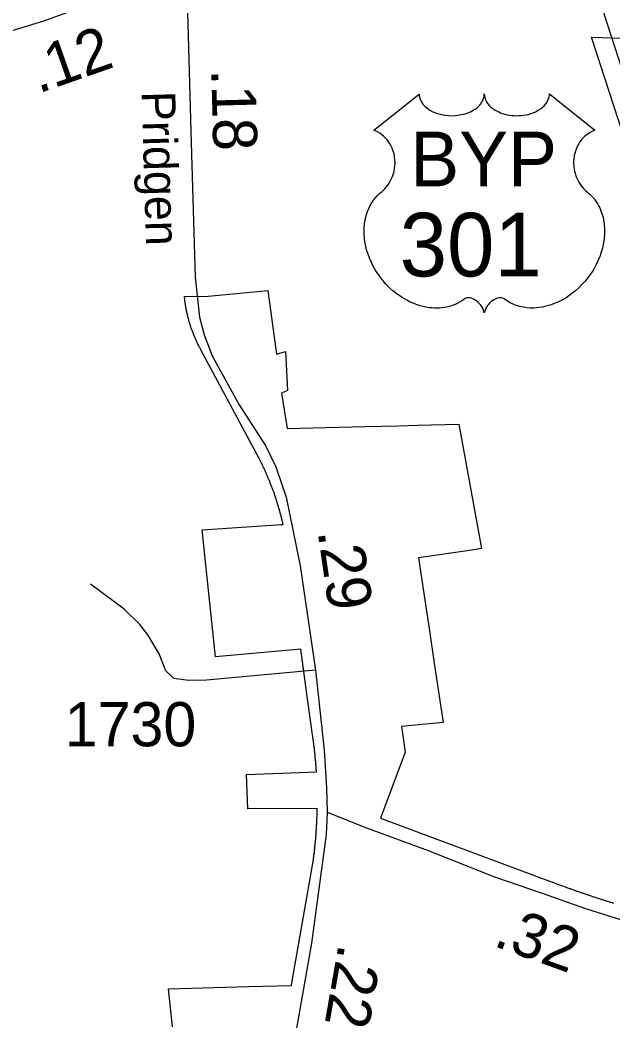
# Model space of a CAD drawing. Extents: x 2220236 to 2384410, y 720751 to 894131.
# Drawn here: x 2344850 to 2346526, y 785418 to 788250 of the extents above; entities that cross this region are included whole.
import ezdxf

# ---------------------------------------------------------------- set-up
doc = ezdxf.new("R2010")
doc.units = 0
doc.layers.add('Default', color=7, linetype='Continuous')

msp = doc.modelspace()

# ---------------------------------------------------------------- linework, layer by layer
at = {"layer": 'Default'}
for points in [[(2346210.2, 789148.9), (2346300.2, 788891.8), (2346389.8, 788611.3), (2346540.8, 788143.2), (2346651.9, 787799.6), (2346774.7, 787411.2), (2346947.6, 786869.7), (2347015.3, 786660.5), (2347069.4, 786501.8), (2347364.1, 785590.9)], [(2341121.7, 786392.1), (2341220.5, 786478.9), (2341421.4, 786632.9), (2341466.9, 786668.3), (2341578.5, 786754.7), (2341760.7, 786890.9), (2341996.3, 787065.1), (2342249.2, 787252.4), (2342462.9, 787414.5), (2342616.7, 787518.9), (2342796.6, 787626.8), (2343005.4, 787723.4), (2343104.8, 787766.5), (2343318.7, 787841.1), (2343502.4, 787888.7), (2343750, 787950), (2344227.4, 788064.6), (2344748, 788196.2), (2344917.4, 788247.9), (2345060.2, 788299.6), (2345313.3, 788416.6)], [(2345313.3, 788416.6), (2345322.7, 788307.6), (2345333.5, 787902.5), (2345344.9, 787522.4), (2345357, 787409.3), (2345371, 787359.8), (2345393.6, 787300.1), (2345469.3, 787161.1), (2345544.5, 787044.2), (2345573.3, 786986.5), (2345602.5, 786899.9), (2345642.1, 786705.5), (2345685.2, 786410.8), (2345710.1, 786184), (2345716.8, 786077.7), (2345718.1, 786009)], [(2346668.2, 787578.6), (2346465.5, 788201.5), (2346677, 788194.9)], [(2346668.2, 787578.6), (2346465.5, 788201.5), (2346677, 788194.9)], [(2345280.8, 785401), (2345269.8, 785508.8), (2345496, 785515.1), (2345617.5, 785518.5), (2345617.8, 785519.9), (2345679.5, 785874.8), (2345679.8, 785877.3), (2345680, 785879.8), (2345680.5, 785882.2), (2345680.8, 785884.8), (2345681, 785887.2), (2345681.2, 785889.7), (2345681.5, 785892.2), (2345682, 785894.7), (2345682.2, 785897.1), (2345682.5, 785899.6), (2345682.8, 785902.1), (2345683, 785904.6), (2345683.2, 785907.1), (2345683.5, 785909.6), (2345683.8, 785912.1), (2345684, 785914.6), (2345684.2, 785917.1), (2345684.5, 785919.6), (2345684.8, 785922), (2345685, 785924.5), (2345685.2, 785927), (2345685.5, 785929.5), (2345685.8, 785932), (2345686, 785934.5), (2345686.2, 785936.9), (2345686.2, 785939.4), (2345686.5, 785941.9), (2345686.8, 785944.4), (2345687, 785946.9), (2345687, 785949.4), (2345687.2, 785951.9), (2345687.5, 785954.4), (2345687.5, 785956.9), (2345687.8, 785959.4), (2345688, 785961.9), (2345688, 785964.4), (2345688.2, 785966.9), (2345688.5, 785969.4), (2345688.5, 785971.9), (2345688.8, 785974.4), (2345688.8, 785976.9), (2345689, 785979.4), (2345689, 785981.9), (2345689.2, 785984.4), (2345689.2, 785986.9), (2345689.5, 785989.4), (2345689.5, 785994.4), (2345689.8, 785996.9), (2345689.8, 786001.9), (2345690, 786004.4), (2345690, 786011.9), (2345690.2, 786014.4), (2345690.2, 786019.4), (2345494, 786018.1), (2345490.2, 786115.6), (2345688, 786122.8), (2345687.8, 786124.3), (2345687.8, 786126.8), (2345687.5, 786129.3), (2345687.2, 786131.8), (2345687.2, 786134.2), (2345687, 786136.8), (2345686.8, 786139.2), (2345686.5, 786141.8), (2345686.5, 786144.2), (2345686.2, 786146.8), (2345686, 786149.2), (2345685.8, 786151.8), (2345685.5, 786154.2), (2345685.2, 786156.7), (2345685, 786159.2), (2345684.8, 786161.7), (2345684.8, 786164.2), (2345684.5, 786166.7), (2345684.2, 786169.1), (2345684, 786171.6), (2345683.8, 786174.1), (2345683.2, 786176.6), (2345683, 786179.1), (2345682.8, 786181.6), (2345682.5, 786184.1), (2345682.2, 786186.6), (2345682, 786189.1), (2345681.8, 786191.5), (2345681.5, 786194), (2345681, 786196.5), (2345680.8, 786198.9), (2345680.5, 786201.4), (2345680.2, 786203.9), (2345679.8, 786206.4), (2345679.5, 786208.9), (2345679.2, 786211.4), (2345678.8, 786213.8), (2345678.5, 786216.3), (2345678.2, 786218.8), (2345677.8, 786221.2), (2345677.5, 786223.8), (2345677, 786227.4), (2345663, 786329.2), (2345643.8, 786469.7), (2345402.8, 786448.2), (2345364.8, 786807.6), (2345588.8, 786822.9), (2345593.5, 786823.2), (2345593, 786825.8), (2345592.5, 786828.2), (2345592, 786830.7), (2345591.2, 786833.1), (2345590.8, 786835.6), (2345590.2, 786837.9), (2345589.5, 786840.4), (2345589, 786842.8), (2345588.2, 786845.2), (2345587.8, 786847.7), (2345587, 786850.1), (2345586.5, 786852.5), (2345585.8, 786854.9), (2345585.2, 786857.3), (2345584.5, 786859.8), (2345583.8, 786862.1), (2345583.2, 786864.6), (2345582.5, 786866.9), (2345581.8, 786869.4), (2345581, 786871.8), (2345580.5, 786874.2), (2345579, 786878.9), (2345578.2, 786881.4), (2345576.8, 786886.1), (2345575.2, 786890.9), (2345573.8, 786895.6), (2345572.2, 786900.4), (2345571.2, 786902.8), (2345569.8, 786907.5), (2345569, 786909.9), (2345568, 786912.2), (2345566.5, 786916.9), (2345565.5, 786919.2), (2345564.8, 786921.6), (2345563.8, 786923.9), (2345563, 786926.3), (2345562, 786928.6), (2345561.2, 786931), (2345560.2, 786933.3), (2345559.2, 786935.6), (2345558.5, 786938), (2345557.5, 786940.3), (2345556.5, 786942.6), (2345555.8, 786944.9), (2345554.8, 786947.2), (2345553.8, 786949.6), (2345552.8, 786951.9), (2345551.8, 786954.2), (2345551, 786956.5), (2345550, 786958.8), (2345549, 786961.1), (2345548, 786963.4), (2345547, 786965.7), (2345546, 786967.9), (2345545, 786970.2), (2345543.8, 786972.5), (2345542.8, 786974.8), (2345541.8, 786977.1), (2345540.8, 786979.3), (2345539.8, 786981.6), (2345538.5, 786983.9), (2345536.5, 786988.4), (2345535.5, 786990.6), (2345534.2, 786992.9), (2345533.2, 786995.1), (2345532, 786997.4), (2345531, 786999.6), (2345529.8, 787001.8), (2345528.8, 787004.1), (2345527.5, 787006.3), (2345526, 787009.6), (2345361, 787317.3), (2345360, 787319.5), (2345358.8, 787321.7), (2345357.5, 787323.9), (2345356.5, 787326.1), (2345355.2, 787328.4), (2345354.2, 787330.6), (2345353, 787332.8), (2345352, 787335.1), (2345350.8, 787337.3), (2345349.8, 787339.6), (2345348.8, 787341.9), (2345347.8, 787344.1), (2345346.8, 787346.4), (2345345.8, 787348.7), (2345344.8, 787351), (2345343.8, 787353.3), (2345342.8, 787355.6), (2345341.8, 787357.9), (2345341, 787360.2), (2345340, 787362.6), (2345339, 787364.9), (2345338.2, 787367.2), (2345337.2, 787369.6), (2345336.5, 787371.9), (2345335.5, 787374.2), (2345334, 787379), (2345333.2, 787381.4), (2345332.2, 787383.8), (2345330.8, 787388.5), (2345330, 787390.9), (2345329.5, 787393.3), (2345328, 787398.1), (2345327.2, 787400.5), (2345326.8, 787402.9), (2345326, 787405.3), (2345325.2, 787407.8), (2345324.8, 787410.2), (2345324.2, 787412.6), (2345323.5, 787415), (2345323, 787417.4), (2345322.5, 787419.9), (2345322, 787422.3), (2345321.5, 787424.8), (2345321, 787427.2), (2345320.5, 787429.7), (2345320, 787432.1), (2345319.5, 787434.6), (2345319, 787437.1), (2345318.5, 787439.5), (2345318.2, 787442), (2345317.8, 787444.4), (2345317.5, 787446.9), (2345317, 787449.4), (2345316.8, 787451.9), (2345316.2, 787454.4), (2345316, 787456.8), (2345315.8, 787459.3), (2345315.5, 787461.8), (2345315.2, 787464.2), (2345315, 787466.8), (2345314.8, 787468.3), (2345381.8, 787468.8), (2345550.2, 787485.4), (2345575, 787304.6), (2345600.2, 787312), (2345606.2, 787201.6), (2345588.8, 787194.9), (2345605.5, 787094.2), (2345824.8, 787099.8), (2345921, 787102.2), (2345973.2, 787103.5), (2346090.8, 787106.4), (2346155, 786754.6), (2346120.5, 786749.5), (2345976.5, 786728.1), (2345991.5, 786627.9), (2346006.2, 786528.6), (2346021, 786430.2), (2346046, 786262.6), (2345928.2, 786250.8), (2345938.5, 786179), (2345869.5, 785991.8), (2346349.8, 785812.7), (2346353.2, 785811.4), (2346355.5, 785810.5), (2346358, 785809.6), (2346360.2, 785808.7), (2346362.5, 785807.8), (2346365, 785806.9), (2346367.2, 785806.1), (2346369.5, 785805.2), (2346372, 785804.3), (2346374.2, 785803.4), (2346376.8, 785802.6), (2346379, 785801.8), (2346381.2, 785800.9), (2346383.8, 785800), (2346386, 785799.1), (2346388.5, 785798.3), (2346390.8, 785797.4), (2346393, 785796.6), (2346395.5, 785795.8), (2346397.8, 785794.9), (2346400.2, 785794.1), (2346402.5, 785793.2), (2346404.8, 785792.4), (2346407.2, 785791.5), (2346409.5, 785790.7), (2346412, 785789.8), (2346414.2, 785789), (2346416.5, 785788.2), (2346419, 785787.4), (2346421.2, 785786.5), (2346423.8, 785785.7), (2346426, 785784.9), (2346428.5, 785784.1), (2346430.8, 785783.2), (2346433.2, 785782.4), (2346435.5, 785781.6), (2346437.8, 785780.8), (2346440.2, 785780), (2346442.5, 785779.2), (2346445, 785778.4), (2346447.2, 785777.6), (2346449.8, 785776.8), (2346452, 785775.9), (2346454.5, 785775.1), (2346456.8, 785774.4), (2346459.2, 785773.6), (2346461.5, 785772.8), (2346464, 785772), (2346466.2, 785771.2), (2346468.8, 785770.4), (2346471, 785769.6), (2346473.5, 785768.8), (2346475.8, 785768.1), (2346478.2, 785767.2), (2346480.5, 785766.5), (2346483, 785765.8), (2346485.2, 785764.9), (2346487.8, 785764.2), (2346490, 785763.4), (2346492.5, 785762.6), (2346494.8, 785761.9), (2346497.2, 785761.1), (2346499.5, 785760.4), (2346502, 785759.6), (2346504.2, 785758.9), (2346506.8, 785758.1), (2346509, 785757.4), (2346511.5, 785756.6), (2346513.8, 785755.9), (2346516.2, 785755.1), (2346518.5, 785754.4), (2346523.5, 785752.9), (2346525.8, 785752.1), (2346528.2, 785751.4)], [(2345280.8, 785401), (2345269.8, 785508.8), (2345496, 785515.1), (2345617.5, 785518.5), (2345617.8, 785519.9), (2345679.5, 785874.8), (2345679.8, 785877.3), (2345680, 785879.8), (2345680.5, 785882.2), (2345680.8, 785884.8), (2345681, 785887.2), (2345681.2, 785889.7), (2345681.5, 785892.2), (2345682, 785894.7), (2345682.2, 785897.1), (2345682.5, 785899.6), (2345682.8, 785902.1), (2345683, 785904.6), (2345683.2, 785907.1), (2345683.5, 785909.6), (2345683.8, 785912.1), (2345684, 785914.6), (2345684.2, 785917.1), (2345684.5, 785919.6), (2345684.8, 785922), (2345685, 785924.5), (2345685.2, 785927), (2345685.5, 785929.5), (2345685.8, 785932), (2345686, 785934.5), (2345686.2, 785936.9), (2345686.2, 785939.4), (2345686.5, 785941.9), (2345686.8, 785944.4), (2345687, 785946.9), (2345687, 785949.4), (2345687.2, 785951.9), (2345687.5, 785954.4), (2345687.5, 785956.9), (2345687.8, 785959.4), (2345688, 785961.9), (2345688, 785964.4), (2345688.2, 785966.9), (2345688.5, 785969.4), (2345688.5, 785971.9), (2345688.8, 785974.4), (2345688.8, 785976.9), (2345689, 785979.4), (2345689, 785981.9), (2345689.2, 785984.4), (2345689.2, 785986.9), (2345689.5, 785989.4), (2345689.5, 785994.4), (2345689.8, 785996.9), (2345689.8, 786001.9), (2345690, 786004.4), (2345690, 786011.9), (2345690.2, 786014.4), (2345690.2, 786019.4), (2345494, 786018.1), (2345490.2, 786115.6), (2345688, 786122.8), (2345687.8, 786124.3), (2345687.8, 786126.8), (2345687.5, 786129.3), (2345687.2, 786131.8), (2345687.2, 786134.2), (2345687, 786136.8), (2345686.8, 786139.2), (2345686.5, 786141.8), (2345686.5, 786144.2), (2345686.2, 786146.8), (2345686, 786149.2), (2345685.8, 786151.8), (2345685.5, 786154.2), (2345685.2, 786156.7), (2345685, 786159.2), (2345684.8, 786161.7), (2345684.8, 786164.2), (2345684.5, 786166.7), (2345684.2, 786169.1), (2345684, 786171.6), (2345683.8, 786174.1), (2345683.2, 786176.6), (2345683, 786179.1), (2345682.8, 786181.6), (2345682.5, 786184.1), (2345682.2, 786186.6), (2345682, 786189.1), (2345681.8, 786191.5), (2345681.5, 786194), (2345681, 786196.5), (2345680.8, 786198.9), (2345680.5, 786201.4), (2345680.2, 786203.9), (2345679.8, 786206.4), (2345679.5, 786208.9), (2345679.2, 786211.4), (2345678.8, 786213.8), (2345678.5, 786216.3), (2345678.2, 786218.8), (2345677.8, 786221.2), (2345677.5, 786223.8), (2345677, 786227.4), (2345663, 786329.2), (2345643.8, 786469.7), (2345402.8, 786448.2), (2345364.8, 786807.6), (2345588.8, 786822.9), (2345593.5, 786823.2), (2345593, 786825.8), (2345592.5, 786828.2), (2345592, 786830.7), (2345591.2, 786833.1), (2345590.8, 786835.6), (2345590.2, 786837.9), (2345589.5, 786840.4), (2345589, 786842.8), (2345588.2, 786845.2), (2345587.8, 786847.7), (2345587, 786850.1), (2345586.5, 786852.5), (2345585.8, 786854.9), (2345585.2, 786857.3), (2345584.5, 786859.8), (2345583.8, 786862.1), (2345583.2, 786864.6), (2345582.5, 786866.9), (2345581.8, 786869.4), (2345581, 786871.8), (2345580.5, 786874.2), (2345579, 786878.9), (2345578.2, 786881.4), (2345576.8, 786886.1), (2345575.2, 786890.9), (2345573.8, 786895.6), (2345572.2, 786900.4), (2345571.2, 786902.8), (2345569.8, 786907.5), (2345569, 786909.9), (2345568, 786912.2), (2345566.5, 786916.9), (2345565.5, 786919.2), (2345564.8, 786921.6), (2345563.8, 786923.9), (2345563, 786926.3), (2345562, 786928.6), (2345561.2, 786931), (2345560.2, 786933.3), (2345559.2, 786935.6), (2345558.5, 786938), (2345557.5, 786940.3), (2345556.5, 786942.6), (2345555.8, 786944.9), (2345554.8, 786947.2), (2345553.8, 786949.6), (2345552.8, 786951.9), (2345551.8, 786954.2), (2345551, 786956.5), (2345550, 786958.8), (2345549, 786961.1), (2345548, 786963.4), (2345547, 786965.7), (2345546, 786967.9), (2345545, 786970.2), (2345543.8, 786972.5), (2345542.8, 786974.8), (2345541.8, 786977.1), (2345540.8, 786979.3), (2345539.8, 786981.6), (2345538.5, 786983.9), (2345536.5, 786988.4), (2345535.5, 786990.6), (2345534.2, 786992.9), (2345533.2, 786995.1), (2345532, 786997.4), (2345531, 786999.6), (2345529.8, 787001.8), (2345528.8, 787004.1), (2345527.5, 787006.3), (2345526, 787009.6), (2345361, 787317.3), (2345360, 787319.5), (2345358.8, 787321.7), (2345357.5, 787323.9), (2345356.5, 787326.1), (2345355.2, 787328.4), (2345354.2, 787330.6), (2345353, 787332.8), (2345352, 787335.1), (2345350.8, 787337.3), (2345349.8, 787339.6), (2345348.8, 787341.9), (2345347.8, 787344.1), (2345346.8, 787346.4), (2345345.8, 787348.7), (2345344.8, 787351), (2345343.8, 787353.3), (2345342.8, 787355.6), (2345341.8, 787357.9), (2345341, 787360.2), (2345340, 787362.6), (2345339, 787364.9), (2345338.2, 787367.2), (2345337.2, 787369.6), (2345336.5, 787371.9), (2345335.5, 787374.2), (2345334, 787379), (2345333.2, 787381.4), (2345332.2, 787383.8), (2345330.8, 787388.5), (2345330, 787390.9), (2345329.5, 787393.3), (2345328, 787398.1), (2345327.2, 787400.5), (2345326.8, 787402.9), (2345326, 787405.3), (2345325.2, 787407.8), (2345324.8, 787410.2), (2345324.2, 787412.6), (2345323.5, 787415), (2345323, 787417.4), (2345322.5, 787419.9), (2345322, 787422.3), (2345321.5, 787424.8), (2345321, 787427.2), (2345320.5, 787429.7), (2345320, 787432.1), (2345319.5, 787434.6), (2345319, 787437.1), (2345318.5, 787439.5), (2345318.2, 787442), (2345317.8, 787444.4), (2345317.5, 787446.9), (2345317, 787449.4), (2345316.8, 787451.9), (2345316.2, 787454.4), (2345316, 787456.8), (2345315.8, 787459.3), (2345315.5, 787461.8), (2345315.2, 787464.2), (2345315, 787466.8), (2345314.8, 787468.3), (2345381.8, 787468.8), (2345550.2, 787485.4), (2345575, 787304.6), (2345600.2, 787312), (2345606.2, 787201.6), (2345588.8, 787194.9), (2345605.5, 787094.2), (2345824.8, 787099.8), (2345921, 787102.2), (2345973.2, 787103.5), (2346090.8, 787106.4), (2346155, 786754.6), (2346120.5, 786749.5), (2345976.5, 786728.1), (2345991.5, 786627.9), (2346006.2, 786528.6), (2346021, 786430.2), (2346046, 786262.6), (2345928.2, 786250.8), (2345938.5, 786179), (2345869.5, 785991.8), (2346349.8, 785812.7), (2346353.2, 785811.4), (2346355.5, 785810.5), (2346358, 785809.6), (2346360.2, 785808.7), (2346362.5, 785807.8), (2346365, 785806.9), (2346367.2, 785806.1), (2346369.5, 785805.2), (2346372, 785804.3), (2346374.2, 785803.4), (2346376.8, 785802.6), (2346379, 785801.8), (2346381.2, 785800.9), (2346383.8, 785800), (2346386, 785799.1), (2346388.5, 785798.3), (2346390.8, 785797.4), (2346393, 785796.6), (2346395.5, 785795.8), (2346397.8, 785794.9), (2346400.2, 785794.1), (2346402.5, 785793.2), (2346404.8, 785792.4), (2346407.2, 785791.5), (2346409.5, 785790.7), (2346412, 785789.8), (2346414.2, 785789), (2346416.5, 785788.2), (2346419, 785787.4), (2346421.2, 785786.5), (2346423.8, 785785.7), (2346426, 785784.9), (2346428.5, 785784.1), (2346430.8, 785783.2), (2346433.2, 785782.4), (2346435.5, 785781.6), (2346437.8, 785780.8), (2346440.2, 785780), (2346442.5, 785779.2), (2346445, 785778.4), (2346447.2, 785777.6), (2346449.8, 785776.8), (2346452, 785775.9), (2346454.5, 785775.1), (2346456.8, 785774.4), (2346459.2, 785773.6), (2346461.5, 785772.8), (2346464, 785772), (2346466.2, 785771.2), (2346468.8, 785770.4), (2346471, 785769.6), (2346473.5, 785768.8), (2346475.8, 785768.1), (2346478.2, 785767.2), (2346480.5, 785766.5), (2346483, 785765.8), (2346485.2, 785764.9), (2346487.8, 785764.2), (2346490, 785763.4), (2346492.5, 785762.6), (2346494.8, 785761.9), (2346497.2, 785761.1), (2346499.5, 785760.4), (2346502, 785759.6), (2346504.2, 785758.9), (2346506.8, 785758.1), (2346509, 785757.4), (2346511.5, 785756.6), (2346513.8, 785755.9), (2346516.2, 785755.1), (2346518.5, 785754.4), (2346523.5, 785752.9), (2346525.8, 785752.1), (2346528.2, 785751.4)], [(2345685.2, 786410.8), (2345376.7, 786382.2), (2345326.7, 786381.8), (2345284.6, 786387.3), (2345262.3, 786409), (2345243.8, 786456.6), (2345211.2, 786510.3), (2345188.8, 786540), (2345144.4, 786583.4), (2345049.4, 786654.2)], [(2345718.1, 786009), (2345715.4, 785945.8), (2345673.6, 785638), (2345609.9, 785273.6), (2345562, 785046.7), (2345534.5, 784879.3), (2345504.3, 784574.4), (2345478.1, 783832.2), (2345447.1, 782934.6), (2345420.2, 781998)], [(2345718.1, 786009), (2345829.7, 785964.6), (2346004.2, 785900), (2346191.1, 785826.2), (2346325.7, 785779.9), (2346448.4, 785735.8), (2346565.4, 785699.5), (2346686.8, 785666.4), (2346843.1, 785636.2), (2347093.3, 785596.6), (2347267.6, 785591.3), (2347305.3, 785591.3), (2347364.1, 785590.9)]]:
    msp.add_lwpolyline(points, dxfattribs=at)
msp.add_lwpolyline([(2345978.5, 788041.1), (2345978.8, 788035.8), (2345980.1, 788029.5), (2345981.1, 788026.2), (2345984.1, 788020), (2345988.9, 788012.6), (2345995.7, 788005.4), (2346003.4, 787999.1), (2346008.6, 787995.8), (2346017.3, 787991), (2346027.3, 787986.9), (2346038.4, 787983.7), (2346049.7, 787981.4), (2346062.1, 787980), (2346074.3, 787979.8), (2346087.5, 787980.8), (2346102.1, 787983.6), (2346108.8, 787985.3), (2346116.4, 787987.9), (2346123.3, 787990.8), (2346131, 787994.9), (2346137.2, 787998.9), (2346142, 788002.4), (2346148.8, 788008.9), (2346154.3, 788015.7), (2346156.5, 788019.5), (2346158.5, 788023.1), (2346161.2, 788030.9), (2346162, 788034.3), (2346162.5, 788041.4), (2346163, 788035.4), (2346163.6, 788031.7), (2346164.6, 788028.1), (2346166.1, 788024.2), (2346168.8, 788018.7), (2346171.8, 788014.1), (2346177.6, 788007.4), (2346181.1, 788004), (2346184.4, 788001.4), (2346193.1, 787995.4), (2346203.4, 787990.2), (2346208.4, 787988), (2346213.5, 787986.2), (2346220.1, 787984.2), (2346226.8, 787982.6), (2346233.5, 787981.5), (2346240.3, 787980.5), (2346247.3, 787980), (2346253, 787979.8), (2346260, 787979.9), (2346266.5, 787980.3), (2346273.1, 787981), (2346280.4, 787982.2), (2346286.2, 787983.5), (2346294, 787985.6), (2346301, 787988.1), (2346307.1, 787990.7), (2346315.1, 787994.9), (2346321.5, 787998.9), (2346326.2, 788002.8), (2346331.9, 788007.9), (2346337.2, 788014.1), (2346340.3, 788018.6), (2346342.5, 788023.2), (2346344.6, 788028.1), (2346345.8, 788033.2), (2346346.4, 788037.7), (2346346.5, 788041.5), (2346475.1, 787939.1), (2346472.1, 787937.9), (2346465.1, 787934.5), (2346459.6, 787931.2), (2346450.7, 787925), (2346446.9, 787921.6), (2346443.1, 787918), (2346439.6, 787914.2), (2346436.6, 787910.7), (2346432.8, 787905.5), (2346429.5, 787900.3), (2346426.2, 787894.6), (2346423.8, 787889.7), (2346419.9, 787879.3), (2346418, 787872.8), (2346416.8, 787867.3), (2346415.3, 787855.8), (2346414.9, 787850.3), (2346414.9, 787844.9), (2346415.2, 787839.2), (2346415.7, 787833.8), (2346416.7, 787828.1), (2346417.6, 787823), (2346419.2, 787816.9), (2346421.5, 787809.7), (2346424.3, 787802.8), (2346430.2, 787791.7), (2346437.7, 787780.3), (2346443.1, 787773.9), (2346448.4, 787768.4), (2346456.4, 787761.7), (2346460.7, 787757.9), (2346465.6, 787753), (2346473.7, 787743.6), (2346476.9, 787739.2), (2346480.2, 787734.3), (2346483.3, 787729.2), (2346486.3, 787723.7), (2346488.7, 787718.9), (2346493.2, 787707.9), (2346496.6, 787697.2), (2346498.1, 787691.6), (2346500.5, 787679), (2346501.4, 787672.7), (2346502.4, 787660.4), (2346502.4, 787645.5), (2346501.3, 787631.4), (2346498.6, 787614.9), (2346496.4, 787605), (2346493, 787593.6), (2346489.8, 787583.6), (2346483.9, 787568.9), (2346478.7, 787558.3), (2346471.9, 787545.8), (2346467.3, 787538.3), (2346461.9, 787530.3), (2346455.1, 787521), (2346447.2, 787511.1), (2346437.7, 787500.7), (2346430.1, 787493), (2346420, 787484.1), (2346414, 787479), (2346405.3, 787472.5), (2346393.5, 787464.6), (2346381.8, 787457.8), (2346371.8, 787452.8), (2346363, 787449), (2346351.6, 787444.6), (2346332.6, 787439.4), (2346325.7, 787437.9), (2346317.5, 787436.7), (2346309.8, 787436), (2346302.4, 787435.5), (2346292.4, 787435.5), (2346282.4, 787436.3), (2346273, 787437.6), (2346263.2, 787439.7), (2346253, 787442.7), (2346243.7, 787446.4), (2346234.2, 787451), (2346218.3, 787461), (2346213.7, 787463.5), (2346211.1, 787464.2), (2346205, 787464.5), (2346199.2, 787463.2), (2346193.3, 787460.9), (2346189.7, 787459), (2346185, 787455.9), (2346181.3, 787453), (2346176.9, 787448.8), (2346173.9, 787445.3), (2346171.6, 787442.6), (2346167.1, 787435.5), (2346165.5, 787432.2), (2346163.8, 787427.8), (2346162.4, 787421.5), (2346160.3, 787429.5), (2346158, 787434.8), (2346155.2, 787439.4), (2346152.4, 787443.4), (2346147.9, 787448.6), (2346143.9, 787452.4), (2346139, 787456.4), (2346133.9, 787459.5), (2346129.7, 787461.6), (2346125.9, 787463.1), (2346121.3, 787464.2), (2346117.5, 787464.5), (2346114.4, 787464.5), (2346110.1, 787463.5), (2346104.3, 787459.3), (2346098.8, 787455.5), (2346092.8, 787451.8), (2346085.6, 787448), (2346080.4, 787445.5), (2346074.2, 787443.1), (2346066.9, 787440.7), (2346059, 787438.6), (2346050.9, 787437), (2346043.7, 787435.9), (2346036, 787435.2), (2346029.1, 787435), (2346021.9, 787435), (2346015.2, 787435.6), (2346007.3, 787436.3), (2345997.6, 787437.7), (2345989.6, 787439.5), (2345981.1, 787441.8), (2345972.3, 787444.5), (2345963, 787448.1), (2345951.3, 787453.2), (2345943.2, 787457.4), (2345930.3, 787464.8), (2345915.3, 787475.2), (2345903.9, 787484.4), (2345895.6, 787491.9), (2345883.4, 787504.3), (2345876.2, 787512.5), (2345864.9, 787527.1), (2345857.7, 787537.6), (2345853.1, 787545.4), (2345846.2, 787557.8), (2345842.5, 787565.7), (2345837.6, 787577.1), (2345833.8, 787587.5), (2345830.6, 787597.4), (2345828.9, 787603.7), (2345826.4, 787614.7), (2345825, 787622.5), (2345823.5, 787633.2), (2345822.7, 787644.5), (2345822.6, 787655), (2345822.8, 787663.6), (2345823.8, 787673.7), (2345825.5, 787684.4), (2345827.6, 787693.6), (2345829.4, 787700.2), (2345832.2, 787708.3), (2345835.8, 787717.2), (2345840, 787725.7), (2345844.1, 787732.8), (2345849.2, 787740.4), (2345854.2, 787746.8), (2345860.8, 787754), (2345867.6, 787760.5), (2345873.9, 787765.6), (2345881.3, 787772.9), (2345885.2, 787777.3), (2345889.9, 787783.4), (2345893.6, 787789.1), (2345896.5, 787794.2), (2345900.5, 787801.8), (2345902.8, 787807.4), (2345905.8, 787816), (2345907.3, 787822.1), (2345908.8, 787830), (2345909.8, 787837.3), (2345910.1, 787846.5), (2345909.9, 787854.1), (2345908.9, 787863), (2345907.3, 787871.5), (2345905.2, 787879), (2345902, 787887.5), (2345899.1, 787893.7), (2345894.2, 787902.1), (2345888.7, 787910), (2345883.1, 787916.3), (2345877.4, 787922), (2345871.9, 787926.3), (2345866.7, 787930), (2345860.2, 787934), (2345853.9, 787937.1), (2345849.9, 787938.7)], close=True, dxfattribs=at)

# ---------------------------------------------------------------- texts
for s, height, rotation, p in [('.12', 125, 19.3443, (2344901.7, 788042)), ('.18', 125, 271.5215, (2345390.5, 788111.1)), ('Pridgen', 95, 271.6452, (2345193.7, 788048.2)), ('.29', 125, 278.3081, (2345691, 786803.6)), ('.32', 125, 340.2385, (2346184.8, 785631.3)), ('.22', 125, 260.0776, (2345751.1, 785639.1))]:
    msp.add_text(s, height=height, rotation=rotation, dxfattribs=at).set_placement(p)
for s, height, p in [('BYP', 155, (2345953.2, 787779.8)), ('301', 180, (2345923.3, 787524.9)), ('1730', 125, (2344976.4, 786195.2))]:
    msp.add_text(s, height=height, dxfattribs=at).set_placement(p)

doc.saveas('drawing.dxf')
